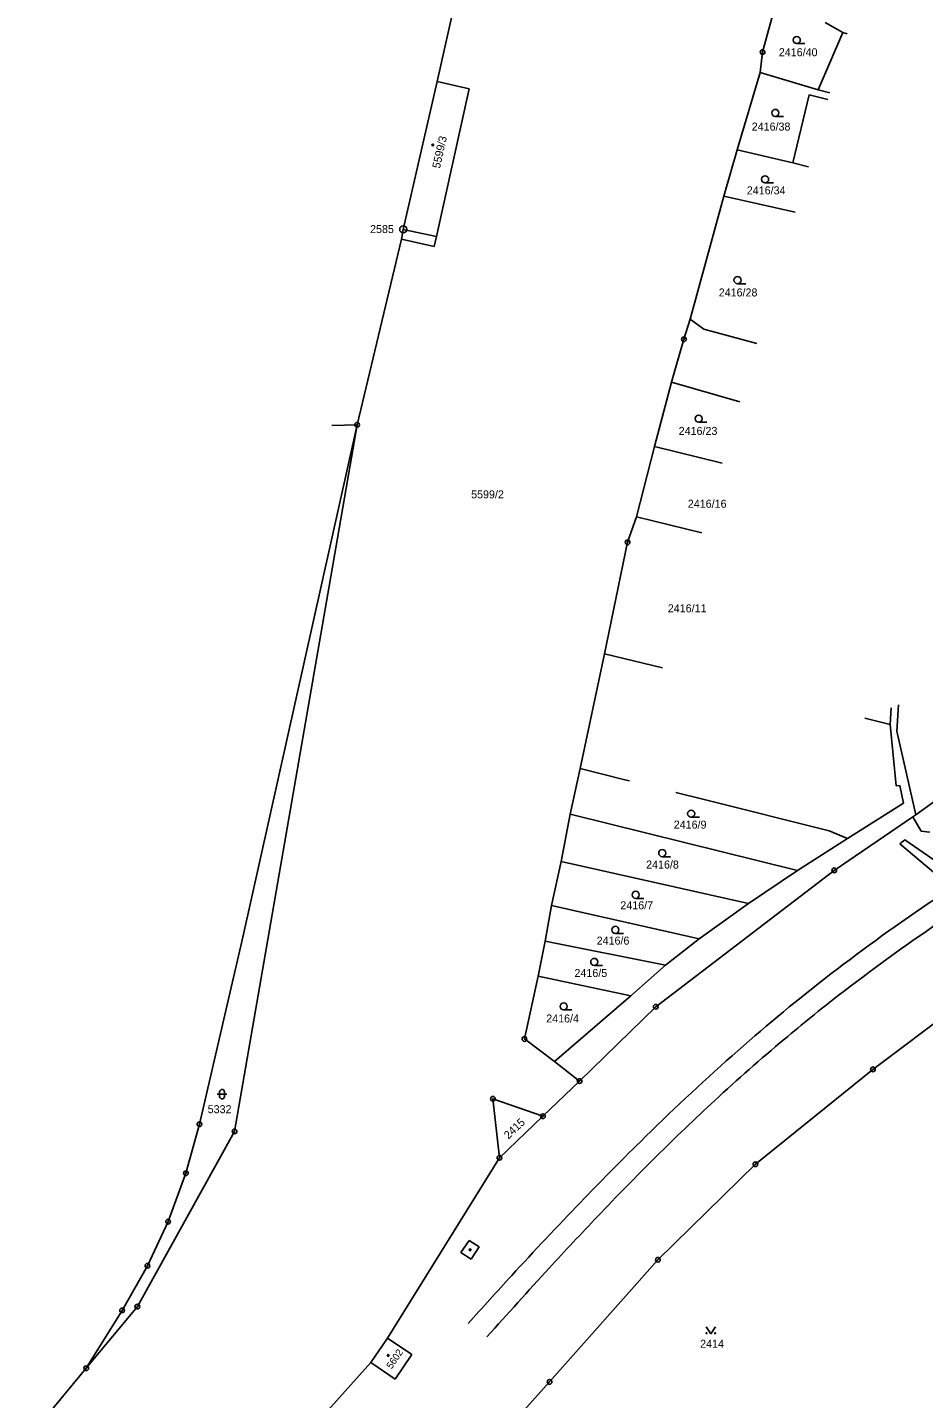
# Model space of a CAD drawing. Extents: x -825057 to -819383, y -1071633 to -1067888.
# Drawn here: x -820797.6 to -820607.3, y -1069760.2 to -1069468.9 of the extents above; entities that cross this region are included whole.
import ezdxf

# ---------------------------------------------------------------- set-up
doc = ezdxf.new("R2010")
doc.units = 0
for name, color, linetype in [('Vrstva 1', 7, 'Continuous'), ('Vrstva 10', 7, 'Continuous'), ('Vrstva 13', 7, 'Continuous'), ('Vrstva 17', 7, 'Continuous'), ('Vrstva 18', 7, 'Continuous'), ('Vrstva 19', 7, 'Continuous'), ('Vrstva 24', 7, 'Continuous'), ('Vrstva 25', 7, 'Continuous'), ('Vrstva 4', 7, 'Continuous')]:
    doc.layers.add(name, color=color, linetype=linetype)

msp = doc.modelspace()

# ---------------------------------------------------------------- linework, layer by layer
at = {"layer": 'Vrstva 1'}
for p, q in [((-820687.24, -1069376.63), (-820710.55, -1069480.44)), ((-820641.46, -1069474.17), (-820638.8, -1069464.35)), ((-820628.16, -1069467.86), (-820624.39, -1069470.02)), ((-820624.39, -1069470.02), (-820629.67, -1069482.19)), ((-820624.39, -1069470.02), (-820623.51, -1069470.28)), ((-820641.94, -1069478.48), (-820641.46, -1069474.17)), ((-820646.88, -1069494.96), (-820641.94, -1069478.48)), ((-820641.94, -1069478.48), (-820629.67, -1069482.19)), ((-820710.55, -1069480.44), (-820717.76, -1069511.83)), ((-820710.73, -1069513.38), (-820703.79, -1069481.99)), ((-820703.79, -1069481.99), (-820710.55, -1069480.44)), ((-820629.67, -1069482.19), (-820627.17, -1069482.85)), ((-820631.56, -1069483.29), (-820635, -1069497.73)), ((-820627.58, -1069484.28), (-820631.56, -1069483.29)), ((-820649.69, -1069504.76), (-820646.88, -1069494.96)), ((-820646.88, -1069494.96), (-820635, -1069497.73)), ((-820635, -1069497.73), (-820631.73, -1069498.52)), ((-820656.83, -1069530.87), (-820649.69, -1069504.76)), ((-820649.69, -1069504.76), (-820634.53, -1069508.16)), ((-820717.76, -1069511.83), (-820718.15, -1069513.89)), ((-820727.56, -1069553.33), (-820718.15, -1069513.89)), ((-820718.15, -1069513.89), (-820711.2, -1069515.49)), ((-820711.2, -1069515.49), (-820710.73, -1069513.38)), ((-820658.15, -1069535.18), (-820656.83, -1069530.87)), ((-820656.83, -1069530.87), (-820653.93, -1069533.03)), ((-820660.77, -1069544.28), (-820658.15, -1069535.18)), ((-820653.93, -1069533.03), (-820642.65, -1069536.06)), ((-820664.38, -1069557.93), (-820660.77, -1069544.28)), ((-820660.77, -1069544.28), (-820646.26, -1069548.47)), ((-820753.58, -1069703.42), (-820727.56, -1069553.33)), ((-820668.23, -1069572.92), (-820664.38, -1069557.93)), ((-820664.38, -1069557.93), (-820650.04, -1069561.48)), ((-820670.12, -1069578.3), (-820668.23, -1069572.92)), ((-820668.23, -1069572.92), (-820654.36, -1069576.31)), ((-820675.03, -1069602.02), (-820670.12, -1069578.3)), ((-820680.22, -1069626.37), (-820675.03, -1069602.02)), ((-820675.03, -1069602.02), (-820662.7, -1069604.99)), ((-820614.18, -1069613.47), (-820614.34, -1069616.99)), ((-820612.58, -1069612.84), (-820612.98, -1069618.41)), ((-820619.74, -1069615.66), (-820614.34, -1069616.99)), ((-820614.34, -1069616.99), (-820613.06, -1069630.04)), ((-820612.98, -1069618.41), (-820608.88, -1069636.18)), ((-820682.28, -1069636.04), (-820680.22, -1069626.37)), ((-820680.22, -1069626.37), (-820670.68, -1069628.74)), ((-820670.68, -1069628.74), (-820669.68, -1069628.99)), ((-820659.87, -1069631.43), (-820653.87, -1069632.92)), ((-820613.06, -1069630.04), (-820612.32, -1069629.95)), ((-820612.32, -1069629.95), (-820611.51, -1069633.68)), ((-820653.87, -1069632.92), (-820627.31, -1069639.55)), ((-820611.51, -1069633.68), (-820623.45, -1069641.24)), ((-820608.88, -1069636.18), (-820604.6, -1069633.1)), ((-820684.19, -1069646.09), (-820682.28, -1069636.04)), ((-820682.28, -1069636.04), (-820634.03, -1069648.03)), ((-820609.56, -1069636.64), (-820626.23, -1069647.97)), ((-820608.88, -1069636.18), (-820609.56, -1069636.64)), ((-820607.76, -1069639.68), (-820609.56, -1069636.64)), ((-820627.31, -1069639.55), (-820623.45, -1069641.24)), ((-820605.92, -1069639.89), (-820607.76, -1069639.68)), ((-820623.45, -1069641.24), (-820634.03, -1069648.03)), ((-820686.26, -1069655.45), (-820684.19, -1069646.09)), ((-820684.19, -1069646.09), (-820644.46, -1069655)), ((-820626.23, -1069647.97), (-820664.14, -1069676.96)), ((-820634.03, -1069648.03), (-820644.46, -1069655)), ((-820687.65, -1069662.98), (-820686.26, -1069655.45)), ((-820686.26, -1069655.45), (-820654.9, -1069662.51)), ((-820644.46, -1069655), (-820654.9, -1069662.51)), ((-820689.11, -1069670.45), (-820687.65, -1069662.98)), ((-820687.65, -1069662.98), (-820662.1, -1069668.09)), ((-820654.9, -1069662.51), (-820662.1, -1069668.09)), ((-820662.1, -1069668.09), (-820669.41, -1069674.66)), ((-820692.02, -1069683.79), (-820689.11, -1069670.45)), ((-820689.11, -1069670.45), (-820669.41, -1069674.66)), ((-820669.41, -1069674.66), (-820685.67, -1069688.6)), ((-820664.14, -1069676.96), (-820680.32, -1069692.72)), ((-820598.29, -1069675.44), (-820618.02, -1069690.24)), ((-820685.67, -1069688.6), (-820692.02, -1069683.79)), ((-820680.32, -1069692.72), (-820685.67, -1069688.6)), ((-820680.32, -1069692.72), (-820688.09, -1069700.2)), ((-820618.02, -1069690.24), (-820642.96, -1069710.38)), ((-820688.09, -1069700.2), (-820698.71, -1069696.48)), ((-820698.71, -1069696.48), (-820697.33, -1069709.03)), ((-820697.33, -1069709.03), (-820688.09, -1069700.2)), ((-820774.22, -1069740.62), (-820753.58, -1069703.42)), ((-820697.33, -1069709.03), (-820721.08, -1069747.3)), ((-820642.96, -1069710.38), (-820663.69, -1069730.69)), ((-820663.69, -1069730.69), (-820686.7, -1069756.61)), ((-820785.07, -1069753.71), (-820774.22, -1069740.62)), ((-820721.08, -1069747.3), (-820724.62, -1069752.52)), ((-820715.92, -1069750.78), (-820721.08, -1069747.3)), ((-820719.46, -1069756.04), (-820715.92, -1069750.78)), ((-820724.62, -1069752.52), (-820766.33, -1069798.89)), ((-820724.62, -1069752.52), (-820719.46, -1069756.04)), ((-820686.7, -1069756.61), (-820703.01, -1069774.82))]:
    msp.add_line(p, q, dxfattribs=at)
at = {"layer": 'Vrstva 10'}
for points in [[(-820396.61, -1069576.94), (-820402.69, -1069578.49), (-820405.27, -1069579.21), (-820406.43, -1069579.53), (-820438.24, -1069587.5), (-820457.43, -1069592.39), (-820477.68, -1069597.79), (-820496.15, -1069603.16), (-820515.37, -1069609.41), (-820535.3, -1069616.98), (-820554.11, -1069625.3), (-820571.83, -1069634.26), (-820585.28, -1069641.81), (-820606.27, -1069655.04), (-820628.29, -1069671.01), (-820647.93, -1069687.34), (-820667.41, -1069705.6), (-820680.13, -1069718.49), (-820694.73, -1069734.03), (-820703.98, -1069744.22)], [(-820699.99, -1069747.07), (-820686.76, -1069732.45), (-820676.49, -1069721.48), (-820664.13, -1069708.83), (-820651.61, -1069696.85), (-820636.83, -1069683.83), (-820625.37, -1069674.56), (-820604.01, -1069659.07), (-820586.04, -1069647.64), (-820569.6, -1069638.45), (-820551.99, -1069629.79), (-820532.99, -1069621.67), (-820513.48, -1069614.48), (-820494.57, -1069608.43), (-820474.72, -1069602.78), (-820455.51, -1069597.69), (-820435.43, -1069592.58), (-820405.44, -1069585), (-820404.29, -1069584.71), (-820401.25, -1069583.95), (-820395.38, -1069582.43)], [(-820436.12, -1069586.96), (-820438.24, -1069587.5), (-820457.43, -1069592.39), (-820477.68, -1069597.79), (-820496.15, -1069603.16), (-820515.37, -1069609.41), (-820535.3, -1069616.98), (-820554.11, -1069625.3), (-820571.83, -1069634.26), (-820585.28, -1069641.81), (-820606.27, -1069655.04), (-820628.29, -1069671.01), (-820647.93, -1069687.34), (-820667.41, -1069705.6), (-820680.13, -1069718.49), (-820694.73, -1069734.03), (-820703.98, -1069744.22)], [(-820436.12, -1069586.96), (-820438.24, -1069587.5), (-820457.43, -1069592.39), (-820477.68, -1069597.79), (-820496.15, -1069603.16), (-820515.37, -1069609.41), (-820535.3, -1069616.98), (-820554.11, -1069625.3), (-820571.83, -1069634.26), (-820585.28, -1069641.81), (-820606.27, -1069655.04), (-820628.29, -1069671.01), (-820647.93, -1069687.34), (-820667.41, -1069705.6), (-820680.13, -1069718.49), (-820694.73, -1069734.03), (-820703.98, -1069744.22)], [(-820699.99, -1069747.07), (-820686.76, -1069732.45), (-820676.49, -1069721.48), (-820664.13, -1069708.83), (-820651.61, -1069696.85), (-820636.83, -1069683.83), (-820625.37, -1069674.56), (-820604.01, -1069659.07), (-820586.04, -1069647.64), (-820569.6, -1069638.45), (-820551.99, -1069629.79), (-820532.99, -1069621.67), (-820513.48, -1069614.48), (-820494.57, -1069608.43), (-820474.72, -1069602.78), (-820455.51, -1069597.69), (-820438.57, -1069593.38)], [(-820699.99, -1069747.07), (-820686.76, -1069732.45), (-820676.49, -1069721.48), (-820664.13, -1069708.83), (-820651.61, -1069696.85), (-820636.83, -1069683.83), (-820625.37, -1069674.56), (-820604.01, -1069659.07), (-820586.04, -1069647.64), (-820569.6, -1069638.45), (-820551.99, -1069629.79), (-820532.99, -1069621.67), (-820513.48, -1069614.48), (-820494.57, -1069608.43), (-820474.72, -1069602.78), (-820455.51, -1069597.69), (-820438.57, -1069593.38)]]:
    msp.add_spline(points, degree=3, dxfattribs=at)
at = {"layer": 'Vrstva 13'}
for p, q in [((-820727.56, -1069553.33), (-820751.84, -1069662.13)), ((-820732.92, -1069553.52), (-820727.56, -1069553.33)), ((-820751.84, -1069662.13), (-820761.05, -1069701.89)), ((-820761.05, -1069701.89), (-820763.9, -1069712.32)), ((-820763.9, -1069712.32), (-820767.68, -1069722.59)), ((-820767.68, -1069722.59), (-820772.07, -1069731.97)), ((-820772.07, -1069731.97), (-820777.47, -1069741.45)), ((-820777.47, -1069741.45), (-820785.07, -1069753.71)), ((-820785.07, -1069753.71), (-820797.56, -1069768.73))]:
    msp.add_line(p, q, dxfattribs=at)
at = {"layer": 'Vrstva 24'}
for centre, radius in [((-820641.46, -1069474.17), 0.5), ((-820641.46, -1069474.17), 0.5), ((-820641.46, -1069474.17), 0.0327), ((-820641.46, -1069474.17), 0.0327), ((-820717.76, -1069511.83), 0.75), ((-820717.76, -1069511.83), 0.75), ((-820717.76, -1069511.83), 0.0327), ((-820717.76, -1069511.83), 0.0327), ((-820658.15, -1069535.18), 0.5), ((-820658.15, -1069535.18), 0.5), ((-820658.15, -1069535.18), 0.0327), ((-820658.15, -1069535.18), 0.0327), ((-820727.56, -1069553.33), 0.5), ((-820727.56, -1069553.33), 0.5), ((-820727.56, -1069553.33), 0.5), ((-820727.56, -1069553.33), 0.0327), ((-820727.56, -1069553.33), 0.0327), ((-820727.56, -1069553.33), 0.0327), ((-820670.12, -1069578.3), 0.5), ((-820670.12, -1069578.3), 0.5), ((-820670.12, -1069578.3), 0.0327), ((-820670.12, -1069578.3), 0.0327), ((-820626.23, -1069647.97), 0.5), ((-820626.23, -1069647.97), 0.5), ((-820626.23, -1069647.97), 0.5), ((-820626.23, -1069647.97), 0.0327), ((-820626.23, -1069647.97), 0.0327), ((-820626.23, -1069647.97), 0.0327), ((-820664.14, -1069676.96), 0.5), ((-820664.14, -1069676.96), 0.5), ((-820664.14, -1069676.96), 0.0327), ((-820664.14, -1069676.96), 0.0327), ((-820692.02, -1069683.79), 0.5), ((-820692.02, -1069683.79), 0.5), ((-820692.02, -1069683.79), 0.0327), ((-820692.02, -1069683.79), 0.0327), ((-820618.02, -1069690.24), 0.5), ((-820618.02, -1069690.24), 0.5), ((-820618.02, -1069690.24), 0.5), ((-820680.32, -1069692.72), 0.5), ((-820680.32, -1069692.72), 0.5), ((-820680.32, -1069692.72), 0.0327), ((-820680.32, -1069692.72), 0.0327), ((-820618.02, -1069690.24), 0.0327), ((-820618.02, -1069690.24), 0.0327), ((-820618.02, -1069690.24), 0.0327), ((-820698.71, -1069696.48), 0.5), ((-820698.71, -1069696.48), 0.5), ((-820698.71, -1069696.48), 0.0327), ((-820698.71, -1069696.48), 0.0327), ((-820761.05, -1069701.89), 0.5), ((-820761.05, -1069701.89), 0.5), ((-820761.05, -1069701.89), 0.5), ((-820688.09, -1069700.2), 0.5), ((-820688.09, -1069700.2), 0.5), ((-820688.09, -1069700.2), 0.0327), ((-820688.09, -1069700.2), 0.0327), ((-820761.05, -1069701.89), 0.0327), ((-820761.05, -1069701.89), 0.0327), ((-820761.05, -1069701.89), 0.0327), ((-820753.58, -1069703.42), 0.5), ((-820753.58, -1069703.42), 0.5), ((-820753.58, -1069703.42), 0.0327), ((-820753.58, -1069703.42), 0.0327), ((-820697.33, -1069709.03), 0.5), ((-820697.33, -1069709.03), 0.5), ((-820697.33, -1069709.03), 0.0327), ((-820697.33, -1069709.03), 0.0327), ((-820642.96, -1069710.38), 0.5), ((-820642.96, -1069710.38), 0.5), ((-820763.9, -1069712.32), 0.5), ((-820763.9, -1069712.32), 0.5), ((-820763.9, -1069712.32), 0.5), ((-820763.9, -1069712.32), 0.0327), ((-820763.9, -1069712.32), 0.0327), ((-820763.9, -1069712.32), 0.0327), ((-820642.96, -1069710.38), 0.0327), ((-820642.96, -1069710.38), 0.0327), ((-820767.68, -1069722.59), 0.5), ((-820767.68, -1069722.59), 0.5), ((-820767.68, -1069722.59), 0.5), ((-820767.68, -1069722.59), 0.0327), ((-820767.68, -1069722.59), 0.0327), ((-820767.68, -1069722.59), 0.0327), ((-820663.69, -1069730.69), 0.5), ((-820663.69, -1069730.69), 0.5), ((-820772.07, -1069731.97), 0.5), ((-820772.07, -1069731.97), 0.5), ((-820772.07, -1069731.97), 0.5), ((-820772.07, -1069731.97), 0.0327), ((-820772.07, -1069731.97), 0.0327), ((-820772.07, -1069731.97), 0.0327), ((-820663.69, -1069730.69), 0.0327), ((-820663.69, -1069730.69), 0.0327), ((-820777.47, -1069741.45), 0.5), ((-820777.47, -1069741.45), 0.5), ((-820777.47, -1069741.45), 0.5), ((-820777.47, -1069741.45), 0.0327), ((-820777.47, -1069741.45), 0.0327), ((-820777.47, -1069741.45), 0.0327), ((-820774.22, -1069740.62), 0.5), ((-820774.22, -1069740.62), 0.5), ((-820774.22, -1069740.62), 0.0327), ((-820774.22, -1069740.62), 0.0327), ((-820785.07, -1069753.71), 0.5), ((-820785.07, -1069753.71), 0.5), ((-820785.07, -1069753.71), 0.5), ((-820785.07, -1069753.71), 0.0327), ((-820785.07, -1069753.71), 0.0327), ((-820785.07, -1069753.71), 0.0327), ((-820686.7, -1069756.61), 0.5), ((-820686.7, -1069756.61), 0.5), ((-820686.7, -1069756.61), 0.0327), ((-820686.7, -1069756.61), 0.0327)]:
    msp.add_circle(centre, radius, dxfattribs=at)
at = {"layer": 'Vrstva 25'}
for p, q in [((-820632.45, -1069472.37), (-820634.2, -1069472.37)), ((-820632.45, -1069472.37), (-820634.2, -1069472.37)), ((-820637.01, -1069487.84), (-820638.76, -1069487.84)), ((-820637.01, -1069487.84), (-820638.76, -1069487.84)), ((-820639.17, -1069501.95), (-820640.92, -1069501.95)), ((-820639.17, -1069501.95), (-820640.92, -1069501.95)), ((-820645.03, -1069523.37), (-820646.78, -1069523.37)), ((-820645.03, -1069523.37), (-820646.78, -1069523.37)), ((-820653.27, -1069552.79), (-820655.02, -1069552.79)), ((-820653.27, -1069552.79), (-820655.02, -1069552.79)), ((-820654.87, -1069636.69), (-820656.62, -1069636.69)), ((-820654.87, -1069636.69), (-820656.62, -1069636.69)), ((-820661.01, -1069645.07), (-820662.76, -1069645.07)), ((-820661.01, -1069645.07), (-820662.76, -1069645.07)), ((-820666.65, -1069653.92), (-820668.4, -1069653.92)), ((-820666.65, -1069653.92), (-820668.4, -1069653.92)), ((-820670.96, -1069661.36), (-820672.71, -1069661.36)), ((-820670.96, -1069661.36), (-820672.71, -1069661.36)), ((-820675.46, -1069668.17), (-820677.21, -1069668.17)), ((-820675.46, -1069668.17), (-820677.21, -1069668.17)), ((-820681.95, -1069677.62), (-820683.7, -1069677.62)), ((-820681.95, -1069677.62), (-820683.7, -1069677.62)), ((-820757.24, -1069695.51), (-820755.24, -1069695.51)), ((-820757.24, -1069695.51), (-820755.24, -1069695.51)), ((-820756.74, -1069696.01), (-820756.74, -1069695.01)), ((-820756.74, -1069696.01), (-820756.74, -1069695.01)), ((-820755.74, -1069696.01), (-820755.74, -1069695.01)), ((-820755.74, -1069696.01), (-820755.74, -1069695.01))]:
    msp.add_line(p, q, dxfattribs=at)
msp.add_lwpolyline([(-820651.43, -1069744.9), (-820652.43, -1069746.4), (-820653.43, -1069744.9)], dxfattribs=at)
msp.add_lwpolyline([(-820651.43, -1069744.9), (-820652.43, -1069746.4), (-820653.43, -1069744.9)], dxfattribs=at)
for centre, radius in [((-820634.2, -1069471.62), 0.75), ((-820634.2, -1069471.62), 0.75), ((-820638.76, -1069487.09), 0.75), ((-820638.76, -1069487.09), 0.75), ((-820711.49, -1069493.92), 0.175), ((-820711.49, -1069493.92), 0.175), ((-820640.92, -1069501.2), 0.75), ((-820640.92, -1069501.2), 0.75), ((-820646.78, -1069522.62), 0.75), ((-820646.78, -1069522.62), 0.75), ((-820655.02, -1069552.04), 0.75), ((-820655.02, -1069552.04), 0.75), ((-820656.62, -1069635.94), 0.75), ((-820656.62, -1069635.94), 0.75), ((-820662.76, -1069644.32), 0.75), ((-820662.76, -1069644.32), 0.75), ((-820668.4, -1069653.17), 0.75), ((-820668.4, -1069653.17), 0.75), ((-820672.71, -1069660.61), 0.75), ((-820672.71, -1069660.61), 0.75), ((-820677.21, -1069667.42), 0.75), ((-820677.21, -1069667.42), 0.75), ((-820683.7, -1069676.87), 0.75), ((-820683.7, -1069676.87), 0.75), ((-820703.55, -1069728.56), 0.175), ((-820703.55, -1069728.56), 0.175), ((-820653.33, -1069746.3), 0.1), ((-820653.33, -1069746.3), 0.1), ((-820651.53, -1069746.3), 0.1), ((-820651.53, -1069746.3), 0.1), ((-820720.96, -1069751), 0.175), ((-820720.96, -1069751), 0.175)]:
    msp.add_circle(centre, radius, dxfattribs=at)
for centre, start, end in [((-820756.24, -1069695.01), 0, 180), ((-820756.24, -1069695.01), 0, 180), ((-820756.24, -1069696.01), 180, 0), ((-820756.24, -1069696.01), 180, 0)]:
    msp.add_arc(centre, 0.5, start, end, dxfattribs=at)
at = {"layer": 'Vrstva 4'}
for p, q in [((-820710.73, -1069513.38), (-820717.76, -1069511.83)), ((-820612.28, -1069642.33), (-820611.23, -1069641.46)), ((-820603.8, -1069649.48), (-820612.28, -1069642.33)), ((-820611.23, -1069641.46), (-820601.43, -1069648.29)), ((-820705.52, -1069729.17), (-820703.77, -1069726.58)), ((-820703.77, -1069726.58), (-820701.61, -1069727.96)), ((-820703.32, -1069730.59), (-820705.52, -1069729.17)), ((-820701.61, -1069727.96), (-820703.32, -1069730.59))]:
    msp.add_line(p, q, dxfattribs=at)

# ---------------------------------------------------------------- texts
at = {"layer": 'Vrstva 17'}
msp.add_text('2585', height=1.7, dxfattribs=at).set_placement((-820724.799, -1069512.62))
msp.add_text('2585', height=1.7, dxfattribs=at).set_placement((-820724.799, -1069512.62))
at = {"layer": 'Vrstva 18'}
for s, p in [('2416/40', (-820638.007, -1069475.06)), ('2416/40', (-820638.007, -1069475.06)), ('2416/38', (-820643.758, -1069490.85)), ('2416/38', (-820643.758, -1069490.85)), ('2416/34', (-820644.81, -1069504.4)), ('2416/34', (-820644.81, -1069504.4)), ('2416/28', (-820650.766, -1069526.08)), ('2416/28', (-820650.766, -1069526.08)), ('2416/23', (-820659.265, -1069555.49)), ('2416/23', (-820659.265, -1069555.49)), ('5599/2', (-820703.345, -1069568.96)), ('5599/2', (-820703.345, -1069568.96)), ('2416/16', (-820657.326, -1069570.96)), ('2416/16', (-820657.326, -1069570.96)), ('2416/11', (-820661.579, -1069593.17)), ('2416/11', (-820661.579, -1069593.17)), ('2416/9', (-820660.315, -1069639.11)), ('2416/9', (-820660.315, -1069639.11)), ('2416/8', (-820666.183, -1069647.59)), ('2416/8', (-820666.183, -1069647.59)), ('2416/7', (-820671.66, -1069656.25)), ('2416/7', (-820671.66, -1069656.25)), ('2416/6', (-820676.685, -1069663.75)), ('2416/6', (-820676.685, -1069663.75)), ('2416/5', (-820681.396, -1069670.62)), ('2416/5', (-820681.396, -1069670.62)), ('2416/4', (-820687.395, -1069680.28)), ('2416/4', (-820687.395, -1069680.28)), ('5332', (-820759.282, -1069699.55)), ('5332', (-820759.282, -1069699.55)), ('2414', (-820654.71, -1069749.37)), ('2414', (-820654.71, -1069749.37))]:
    msp.add_text(s, height=1.7, dxfattribs=at).set_placement(p)
msp.add_text('2415', height=1.7, rotation=43.2, dxfattribs=at).set_placement((-820695.424, -1069705.149))
msp.add_text('2415', height=1.7, rotation=43.2, dxfattribs=at).set_placement((-820695.424, -1069705.149))
at = {"layer": 'Vrstva 19'}
for s, height, rotation, p in [('5599/3', 1.7, 77.4, (-820709.978, -1069499.006)), ('5599/3', 1.7, 77.4, (-820709.978, -1069499.006)), ('5602', 1.5, 55.8, (-820720.219, -1069754.006)), ('5602', 1.5, 55.8, (-820720.219, -1069754.006))]:
    msp.add_text(s, height=height, rotation=rotation, dxfattribs=at).set_placement(p)

doc.saveas('drawing.dxf')
